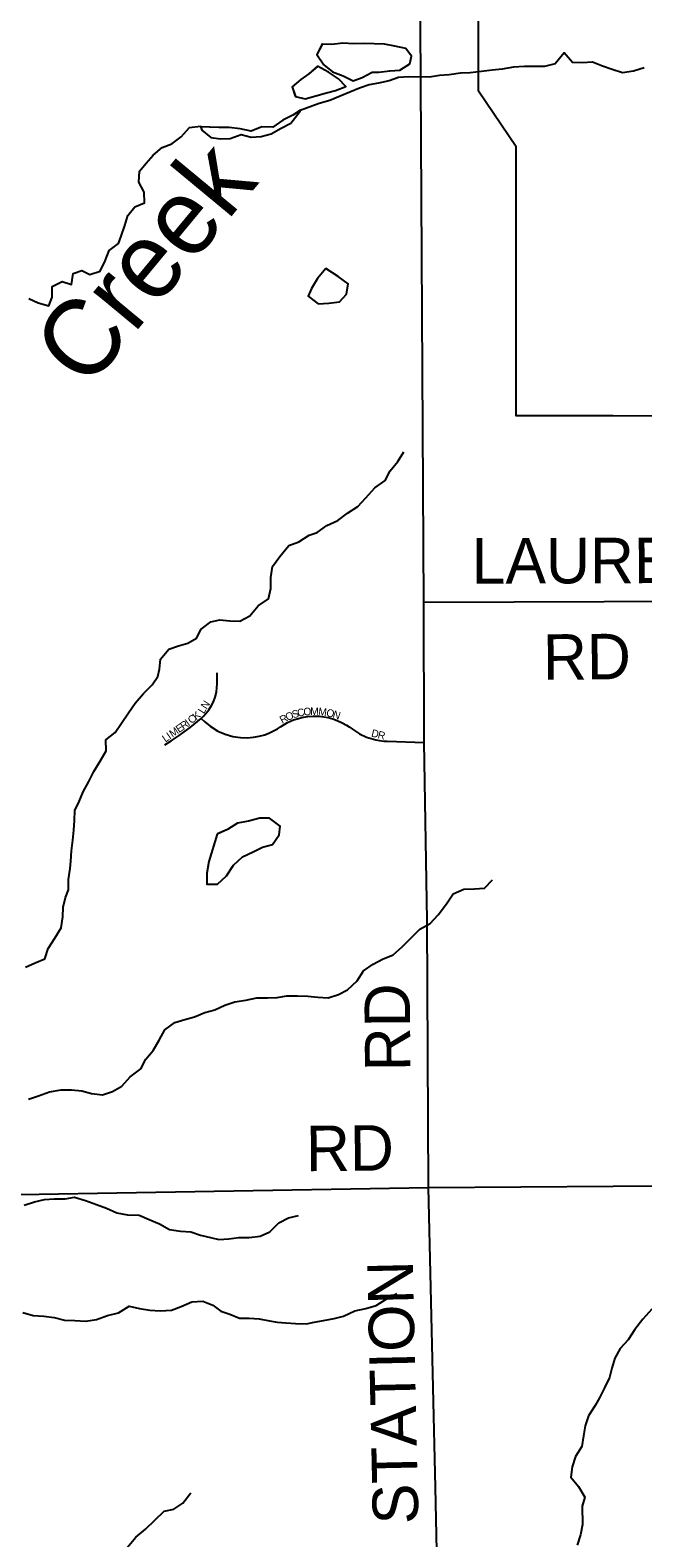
# Model space of a CAD drawing. Extents: x 1985906 to 2277390, y 930619 to 1324581.
# Drawn here: x 2141868 to 2145909, y 1169867 to 1179804 of the extents above; entities that cross this region are included whole.
import ezdxf

# ---------------------------------------------------------------- set-up
doc = ezdxf.new("R2010")
doc.units = 0
for name, color, linetype in [('GM_X_Corporation', 7, 'Continuous'), ('GM_X_Minor_Lake', 7, 'Continuous'), ('GM_X_Minor_River', 7, 'Continuous'), ('GM_X_Minor_River_Text', 7, 'Continuous'), ('GM_X_Township_Road', 7, 'Continuous'), ('GM_X_Township_Road_Text', 7, 'Continuous'), ('GM_X_Township_Subdivision', 7, 'Continuous'), ('GM_X_Township_Subdivision_Text', 7, 'Continuous')]:
    doc.layers.add(name, color=color, linetype=linetype)

msp = doc.modelspace()

# ---------------------------------------------------------------- linework, layer by layer
at = {"layer": 'GM_X_Corporation'}
msp.add_lwpolyline([(2146361.4, 1177260), (2145712.7, 1177262.7), (2145073.4, 1177262.8), (2145073.9, 1179033.9), (2144825.3, 1179402.6), (2144825.5, 1179872.8), (2145074.1, 1179881.5), (2145074.2, 1180249.6), (2145049.1, 1181629.2), (2145483.6, 1181661.4), (2145455.2, 1183439.8), (2144378.7, 1183443.5), (2144355.8, 1185446.4), (2145105.1, 1185449.7), (2145102.2, 1185591.2), (2145978.7, 1185600.1)], dxfattribs=at)
at = {"layer": 'GM_X_Minor_Lake'}
for points in [[(2143795, 1179710.5), (2143758, 1179644.4), (2143804, 1179576.3), (2143861.9, 1179530.2), (2143931.8, 1179502.2), (2143997.8, 1179470.2), (2144057.7, 1179492.2), (2144123.6, 1179526.3)], [(2143793.9, 1179708.5), (2143758, 1179644.4), (2143804, 1179576.3), (2143861.9, 1179530.2), (2143931.8, 1179502.2), (2143997.8, 1179470.2), (2144057.7, 1179492.2), (2144123.6, 1179526.3)], [(2144123.6, 1179526.3), (2144167.5, 1179526.4), (2144239.4, 1179536.4), (2144305.3, 1179540.5), (2144371.2, 1179582.6), (2144383.2, 1179632.7), (2144345.2, 1179682.7), (2144273.3, 1179698.7), (2144205.4, 1179710.7), (2144137.5, 1179714.7), (2144069.6, 1179716.7), (2144001.7, 1179712.6), (2143929.7, 1179718.6), (2143857.8, 1179708.5), (2143790.6, 1179710.6)], [(2144123.6, 1179526.3), (2144167.5, 1179526.4), (2144239.4, 1179536.4), (2144305.3, 1179540.5), (2144371.2, 1179582.6), (2144383.2, 1179632.7), (2144345.2, 1179682.7), (2144273.3, 1179698.7), (2144205.4, 1179710.7), (2144137.5, 1179714.7), (2144069.6, 1179716.7), (2144001.7, 1179712.6), (2143929.7, 1179718.6), (2143857.8, 1179708.5), (2143795, 1179710.5)], [(2143764, 1179566.2), (2143706.1, 1179516.1), (2143652.2, 1179478), (2143596.3, 1179429.9), (2143617.7, 1179365.6)], [(2143762.6, 1179565.1), (2143706.1, 1179516.1), (2143652.2, 1179478), (2143596.3, 1179429.9), (2143616.3, 1179369.8)], [(2143615.9, 1179366), (2143682.2, 1179351.8), (2143752.1, 1179369.9), (2143822, 1179389.9), (2143881.9, 1179406), (2143949.8, 1179432.1), (2143901.9, 1179482.1), (2143835.9, 1179526.2), (2143764, 1179566.2)], [(2143617.7, 1179365.6), (2143682.2, 1179351.8), (2143752.1, 1179369.9), (2143822, 1179389.9), (2143881.9, 1179406), (2143949.8, 1179432.1), (2143901.9, 1179482.1), (2143835.9, 1179526.2), (2143764, 1179566.2)], [(2143651.2, 1179277.1), (2143600.3, 1179243.6), (2143534.4, 1179211.5), (2143468.5, 1179165.3), (2143396.6, 1179167.3), (2143324.7, 1179139.2), (2143252.8, 1179153.2), (2143180.9, 1179161.2), (2143113, 1179163.2), (2142989.5, 1179167.6)], [(2142991.1, 1179171.2), (2143001.1, 1179145.1), (2143059.1, 1179097), (2143123, 1179087), (2143186.9, 1179089.1), (2143258.8, 1179115.2), (2143326.7, 1179099.2), (2143390.7, 1179103.2), (2143456.6, 1179121.3), (2143522.5, 1179157.4), (2143586.4, 1179191.5), (2143648.4, 1179269.9), (2143651, 1179276.3)], [(2142992.6, 1179167.5), (2143001.1, 1179145.1), (2143059.1, 1179097), (2143123, 1179087), (2143186.9, 1179089.1), (2143258.8, 1179115.2), (2143326.7, 1179099.2), (2143390.7, 1179103.2), (2143456.6, 1179121.3), (2143522.5, 1179157.4), (2143586.4, 1179191.5), (2143648.4, 1179269.9), (2143651.4, 1179277.2)], [(2143651.4, 1179277.2), (2143600.3, 1179243.6), (2143534.4, 1179211.5), (2143468.5, 1179165.3), (2143396.6, 1179167.3), (2143324.7, 1179139.2), (2143252.8, 1179153.2), (2143180.9, 1179161.2), (2143113, 1179163.2), (2142992.6, 1179167.5)], [(2143818.4, 1178233.9), (2143762.5, 1178167.7), (2143724.6, 1178101.6), (2143702.6, 1178051.5), (2143766.6, 1177999.4)], [(2143817.2, 1178232.4), (2143762.5, 1178167.7), (2143724.6, 1178101.6), (2143702.6, 1178051.5), (2143766.6, 1177999.4)], [(2143766.6, 1177999.4), (2143838.5, 1178005.5), (2143908.4, 1178013.5), (2143954.3, 1178063.6), (2143964.3, 1178131.8), (2143900.3, 1178179.8), (2143817, 1178232.6)], [(2143766.6, 1177999.4), (2143838.5, 1178005.5), (2143908.4, 1178013.5), (2143954.3, 1178063.6), (2143964.3, 1178131.8), (2143900.3, 1178179.8), (2143817.2, 1178232.4)], [(2143338.4, 1174388.8), (2143400.3, 1174418.8), (2143466.3, 1174436.9), (2143510.2, 1174501), (2143516.2, 1174557.1), (2143446.2, 1174611.2), (2143382.3, 1174611.2), (2143308.4, 1174591.1), (2143236.5, 1174577), (2143170.6, 1174534.9), (2143101.8, 1174505.6)], [(2143338.4, 1174388.8), (2143400.3, 1174418.8), (2143466.3, 1174436.9), (2143510.2, 1174501), (2143516.2, 1174557.1), (2143446.2, 1174611.2), (2143382.3, 1174611.2), (2143308.4, 1174591.1), (2143236.5, 1174577), (2143170.6, 1174534.9), (2143104.7, 1174506.8)], [(2143101.8, 1174505.6), (2143046.8, 1174324.5), (2143032.9, 1174248.3), (2143032.9, 1174176.2), (2143102.8, 1174176.3), (2143162.7, 1174230.4), (2143208.6, 1174300.5), (2143268.5, 1174356.7), (2143338.4, 1174388.8)], [(2143101.4, 1174504.2), (2143046.8, 1174324.5), (2143032.9, 1174248.3), (2143032.9, 1174176.2), (2143102.8, 1174176.3), (2143162.7, 1174230.4), (2143208.6, 1174300.5), (2143268.5, 1174356.7), (2143338.4, 1174388.8)]]:
    msp.add_lwpolyline(points, dxfattribs=at)
at = {"layer": 'GM_X_Minor_River'}
for points in [[(2145917.7, 1179554.8), (2145847.8, 1179534.6), (2145775.8, 1179522.6), (2145705.8, 1179544.5), (2145641.8, 1179566.5), (2145575.8, 1179592.5), (2145509.8, 1179588.5), (2145443.9, 1179590.4), (2145389.8, 1179654.5), (2145329.9, 1179582.3), (2145260, 1179564.2), (2145128, 1179564.1), (2145056, 1179560), (2144982.1, 1179545.9), (2144914.1, 1179539.8), (2144844.1, 1179531.7), (2144770.2, 1179523.6), (2144706.2, 1179519.6), (2144632.2, 1179509.5), (2144568.3, 1179505.4), (2144502.3, 1179493.3), (2144362.4, 1179497.2), (2144298.4, 1179491.1), (2144236.4, 1179469), (2144166.5, 1179454.9), (2144104.5, 1179442.8), (2144040.5, 1179420.8), (2143912.6, 1179368.5)], [(2143912.6, 1179368.5), (2143844.7, 1179340.4), (2143774.7, 1179320.3), (2143649.6, 1179275.2)], [(2141858.5, 1178035.8), (2141920.5, 1178005.8), (2141990.5, 1177987.8), (2142012.5, 1178043.9), (2142012.4, 1178114.1), (2142078.4, 1178148.2), (2142140.3, 1178128.2), (2142152.3, 1178200.4), (2142208.2, 1178220.5), (2142262.2, 1178194.5), (2142330.2, 1178214.6), (2142362.1, 1178282.8), (2142388.1, 1178350.9), (2142450, 1178397.1), (2142467.9, 1178447.2), (2142491.9, 1178517.4), (2142511.8, 1178581.6), (2142557.7, 1178639.7), (2142621.7, 1178665.8), (2142619.6, 1178736), (2142585.6, 1178802.1), (2142589.5, 1178874.2), (2142633.5, 1178926.4), (2142679.4, 1178980.6), (2142739.3, 1179030.7), (2142803.3, 1179054.8), (2142863.2, 1179101), (2142919.2, 1179161.2), (2142991.1, 1179171.2)], [(2141838.3, 1173628.3), (2141900.3, 1173656.4), (2141964.2, 1173682.6), (2141986.2, 1173750.7), (2142030.1, 1173818.9), (2142072, 1173887.1), (2142084, 1173959.3), (2142085.9, 1174023.4), (2142101.8, 1174087.6), (2142119.8, 1174137.7), (2142121.7, 1174205.8), (2142131.7, 1174278), (2142135.6, 1174328.1), (2142141.6, 1174394.2), (2142149.5, 1174464.4), (2142155.4, 1174530.6), (2142159.4, 1174594.7), (2142163.3, 1174660.8), (2142191.3, 1174721), (2142217.2, 1174785.1), (2142255.1, 1174851.3), (2142287.1, 1174917.5), (2142329, 1174985.7), (2142368.9, 1175053.9), (2142366.8, 1175126), (2142428.8, 1175174.2), (2142470.7, 1175236.3), (2142516.6, 1175304.5), (2142560.6, 1175368.7), (2142614.5, 1175432.9), (2142672.4, 1175489.1), (2142710.4, 1175543.2), (2142720.3, 1175593.3), (2142728.3, 1175657.5), (2142782.2, 1175723.7), (2142846.1, 1175745.8), (2142908.1, 1175763.9), (2142964, 1175796), (2142996, 1175856.2), (2143059.9, 1175904.3), (2143117.9, 1175918.4), (2143183.9, 1175910.4), (2143249.8, 1175908.5), (2143315.8, 1175944.6), (2143371.7, 1176008.8), (2143439.6, 1176057), (2143455.6, 1176125.1), (2143455.5, 1176197.3), (2143467.4, 1176269.5), (2143515.4, 1176335.7), (2143573.3, 1176407.9), (2143639.2, 1176432), (2143709.2, 1176476.1), (2143761.2, 1176494.2), (2143825.1, 1176538.4), (2143897, 1176572.5), (2143961, 1176620.7), (2144028.9, 1176664.8), (2144082.8, 1176721), (2144140.8, 1176787.2), (2144208.7, 1176835.4), (2144242.6, 1176899.5), (2144292.5, 1176961.7), (2144332.5, 1177023.9)], [(2141857.1, 1172758.5), (2141923, 1172780.6), (2141995, 1172806.7), (2142073, 1172820.8), (2142140.9, 1172820.9), (2142208.9, 1172812.9), (2142272.9, 1172794.9), (2142344.9, 1172787), (2142410.8, 1172809.1), (2142472.8, 1172845.2), (2142528.7, 1172905.4), (2142598.6, 1172957.6), (2142630.6, 1173021.8), (2142678.5, 1173079.9), (2142718.4, 1173148.1), (2142756.3, 1173216.3), (2142822.3, 1173264.5), (2142888.2, 1173282.6), (2142952.2, 1173300.7), (2143020.2, 1173328.8), (2143086.1, 1173346.9), (2143152.1, 1173379), (2143218, 1173401.1), (2143290, 1173411.2), (2143363.9, 1173425.3), (2143433.9, 1173425.4), (2143497.9, 1173429.4), (2143559.9, 1173439.5), (2143631.8, 1173439.6), (2143699.8, 1173437.6), (2143765.8, 1173431.7), (2143833.8, 1173425.7), (2143901.7, 1173447.8), (2143961.7, 1173480), (2144025.6, 1173538.1), (2144065.5, 1173604.3), (2144129.5, 1173648.5), (2144191.4, 1173680.6), (2144261.4, 1173708.7), (2144321.3, 1173762.9), (2144381.2, 1173821.1), (2144437.2, 1173879.3), (2144507.1, 1173915.4), (2144559, 1173973.6), (2144612.9, 1174045.8), (2144658.9, 1174111.9), (2144728.8, 1174142.1), (2144798.8, 1174144.2), (2144864.8, 1174150.2), (2144916.7, 1174204.4)], [(2141827.7, 1172059), (2141895.7, 1172081.1), (2141961.6, 1172097.2), (2142025.6, 1172101.2), (2142099.6, 1172101.3), (2142161.5, 1172113.4), (2142233.5, 1172091.4), (2142305.5, 1172065.4), (2142371.5, 1172039.4), (2142439.5, 1172009.4), (2142509.5, 1171995.5), (2142587.5, 1171993.6), (2142653.5, 1171965.5), (2142721.5, 1171937.6), (2142787.5, 1171899.5), (2142859.5, 1171889.6), (2142927.4, 1171883.6), (2142991.4, 1171861.6), (2143057.4, 1171847.7), (2143111.4, 1171833.7), (2143179.4, 1171837.8), (2143243.3, 1171847.8), (2143313.3, 1171847.9), (2143385.3, 1171856), (2143449.2, 1171884.1), (2143507.2, 1171944.3), (2143571.1, 1171976.4), (2143637.1, 1171992.5)], [(2141820.3, 1171353.5), (2141888.3, 1171333.5), (2141958.3, 1171327.6), (2142026.3, 1171319.6), (2142094.3, 1171301.6), (2142162.2, 1171299.7), (2142234.2, 1171295.7), (2142306.2, 1171305.8), (2142378.1, 1171331.9), (2142450.1, 1171350.1), (2142522, 1171394.2), (2142590, 1171378.2), (2142658, 1171368.3), (2142726, 1171364.3), (2142799.9, 1171368.4), (2142863.9, 1171392.5), (2142933.8, 1171422.6), (2143007.8, 1171426.7), (2143071.8, 1171400.7), (2143125.8, 1171360.7), (2143185.8, 1171340.7), (2143247.8, 1171314.7), (2143311.8, 1171314.8), (2143377.8, 1171310.8), (2143445.8, 1171296.9), (2143497.7, 1171288.9), (2143553.7, 1171284.9), (2143617.7, 1171281), (2143689.7, 1171277), (2143741.6, 1171289.1), (2143803.6, 1171299.2), (2143873.6, 1171313.3), (2143935.5, 1171327.4), (2144009.5, 1171363.5), (2144081.4, 1171379.6), (2144149.4, 1171399.7), (2144215.3, 1171439.9), (2144285.3, 1171478)], [(2145968.2, 1171374.3), (2145907.8, 1171308.8), (2145855.4, 1171241.4), (2145813.1, 1171172.3), (2145758.5, 1171115), (2145724, 1171052.1), (2145703.5, 1170985.5), (2145688.9, 1170925), (2145656.6, 1170856.1), (2145622.1, 1170791.2), (2145595.3, 1170740.5), (2145551, 1170671.4), (2145528.5, 1170606.7), (2145518.1, 1170540.3), (2145505.7, 1170469.9), (2145465.3, 1170402.9), (2145442.9, 1170336.2), (2145434.5, 1170267.9), (2145483.8, 1170206.9), (2145525.4, 1170135.8), (2145508.8, 1170075.3), (2145511.5, 1169955.1), (2145497.1, 1169886.7), (2145476.7, 1169820.1)], [(2142509.5, 1169805.5), (2142565.9, 1169872.9), (2142628.6, 1169924.5), (2142689.2, 1169984), (2142751.7, 1170043.5), (2142815.3, 1170057), (2142874.3, 1170096.5), (2142928.7, 1170163.8)]]:
    msp.add_lwpolyline(points, dxfattribs=at)
at = {"layer": 'GM_X_Township_Road'}
for points in [[(2144494.5, 1172175.5), (2144487.3, 1173938.3), (2144467.5, 1175109.3), (2144465.5, 1176033.7), (2144439.9, 1180223.6)], [(2144465.5, 1176033.7), (2146249.3, 1176041.1), (2146249.3, 1176041.1)], [(2144494.5, 1172175.5), (2144494.5, 1172175.5), (2146321.6, 1172189.8), (2146653.4, 1172199.9), (2147615.1, 1172217), (2149715.8, 1172255.8)], [(2139611.5, 1172078.9), (2139753.5, 1172081.1), (2139884.8, 1172089.5), (2140566.7, 1172109.2), (2141409.8, 1172124.5), (2144494.5, 1172175.5)], [(2144592.7, 1167727.3), (2144567.3, 1168983), (2144558.8, 1169364.2), (2144540.3, 1170198.7), (2144494.5, 1172175.5)]]:
    msp.add_lwpolyline(points, dxfattribs=at)
at = {"layer": 'GM_X_Township_Subdivision'}
for points in [[(2142757.3, 1175094.5), (2142797.8, 1175120), (2142849.9, 1175155), (2142922.7, 1175208.3), (2142995.9, 1175267.9), (2143011.2, 1175281.8), (2143027.7, 1175299.4), (2143047.3, 1175324.5), (2143064.8, 1175352.9), (2143076.9, 1175378), (2143088.2, 1175409), (2143096.2, 1175441.6), (2143100.2, 1175472.1), (2143101.2, 1175493.5), (2143101.2, 1175568.5)], [(2142995.9, 1175267.9), (2143019, 1175245), (2143054.7, 1175215.9), (2143105.2, 1175184.8), (2143154.5, 1175163.4), (2143203.7, 1175149.3), (2143255.2, 1175141.5), (2143299.5, 1175140.2), (2143341.3, 1175143.5), (2143377.8, 1175150.1), (2143414.7, 1175160.4), (2143446.5, 1175172.4), (2143474, 1175185.4), (2143498.3, 1175199.3), (2143519, 1175212.9), (2143565.8, 1175240.5), (2143605, 1175257.6), (2143637.3, 1175268.1), (2143668, 1175275.4), (2143699.3, 1175280.3), (2143734.2, 1175282.8), (2143772.2, 1175282), (2143803.9, 1175278.6), (2143832.8, 1175273.2), (2143864.7, 1175264.6), (2143892.4, 1175254.8), (2143925.9, 1175239.8), (2143953.7, 1175224.3), (2143971.3, 1175212.8), (2143993.7, 1175196.3), (2144040.9, 1175166.2), (2144086.2, 1175145.2), (2144117.3, 1175134.5), (2144147.1, 1175126.8), (2144173, 1175122.1), (2144200.5, 1175118.9), (2144221.6, 1175117.8), (2144467.5, 1175109.3)]]:
    msp.add_lwpolyline(points, dxfattribs=at)

# ---------------------------------------------------------------- texts
at = {"layer": 'GM_X_Minor_River_Text'}
msp.add_text('Creek', height=500.28, rotation=50.36591, dxfattribs=at).set_placement((2142242.7, 1177425.6))
at = {"layer": 'GM_X_Township_Road_Text'}
for s, rotation, p in [('LAUREL', 0.17406, (2144780.1, 1176155.8)), ('RD', 0.49364, (2145251.3, 1175522)), ('RD', 90.49367, (2144376.4, 1172943.4)), ('RD', 0.49364, (2143688.3, 1172283.6)), ('STATION', 91.25283, (2144429.2, 1169959.9))]:
    msp.add_text(s, height=300, rotation=rotation, dxfattribs=at).set_placement(p)
at = {"layer": 'GM_X_Township_Subdivision_Text'}
for s, rotation, p in [('N', 57.43156, (2143031.6, 1175324.5)), ('C', 38.14384, (2142931.7, 1175228.9)), ('K', 38.27372, (2142962.9, 1175253.4)), ('L', 57.43872, (2143012.7, 1175294.8)), ('R', 28.61821, (2143530.4, 1175231.7)), ('O', 23.61185, (2143564.1, 1175250.1)), ('S', 16.87979, (2143603, 1175267.2)), ('C', 13.8301, (2143636, 1175277.2)), ('O', 4.79269, (2143672.4, 1175286.4)), ('M', 359.5447, (2143715, 1175290)), ('M', 353.39231, (2143766.4, 1175289.7)), ('O', 347.44275, (2143817.5, 1175283.8)), ('N', 341.86228, (2143859.2, 1175274.6)), ('I', 34.80576, (2142788.8, 1175128.2)), ('M', 34.79653, (2142806.9, 1175140.8)), ('E', 34.80401, (2142850.2, 1175170.9)), ('R', 35.14876, (2142879.4, 1175191.2)), ('I', 36.78151, (2142913, 1175214.9)), ('D', 346.00616, (2144114, 1175149.1)), ('R', 346.17323, (2144156.8, 1175138.5)), ('L', 34.80401, (2142759.9, 1175108.2))]:
    msp.add_text(s, height=50, rotation=rotation, dxfattribs=at).set_placement(p)

doc.saveas('drawing.dxf')
